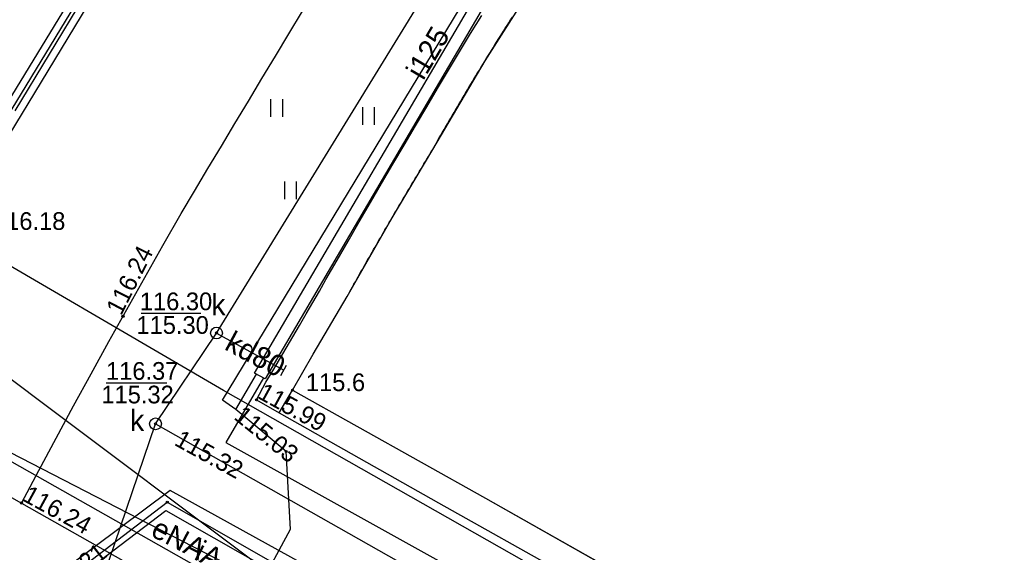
# Model space of a CAD drawing. Extents: x 6434771 to 6436222, y 5663454 to 5664782.
# Drawn here: x 6435412.81 to 6435454.17, y 5664127.94 to 5664150.52 of the extents above; entities that cross this region are included whole.
import ezdxf

# ---------------------------------------------------------------- set-up
doc = ezdxf.new("R2010")
doc.units = 0
for name, color, linetype in [('Warstwa 1', 7, 'Continuous'), ('Warstwa 11', 7, 'Continuous'), ('Warstwa 12', 7, 'Continuous'), ('Warstwa 13', 7, 'Continuous'), ('Warstwa 14', 7, 'Continuous'), ('Warstwa 20', 7, 'Continuous'), ('Warstwa 25', 7, 'Continuous'), ('Warstwa 4', 7, 'Continuous'), ('Warstwa 5', 7, 'Continuous'), ('Warstwa 6', 7, 'Continuous'), ('Warstwa 7', 7, 'Continuous'), ('Warstwa 8', 7, 'Continuous'), ('Warstwa 9', 7, 'Continuous')]:
    doc.layers.add(name, color=color, linetype=linetype)

msp = doc.modelspace()

# ---------------------------------------------------------------- linework, layer by layer
at = {"layer": 'Warstwa 1'}
for p, q in [((6435432.538, 5664148.774), (6435434.679, 5664152.138)), ((6435430.323, 5664145.02), (6435432.538, 5664148.774)), ((6435428.557, 5664142.052), (6435430.323, 5664145.02)), ((6435426.687, 5664138.784), (6435428.557, 5664142.052)), ((6435425.248, 5664136.351), (6435426.687, 5664138.784)), ((6435424.379, 5664134.822), (6435425.248, 5664136.351)), ((6435424.379, 5664134.822), (6435432.555, 5664130.243)), ((6435432.555, 5664130.243), (6435441.335, 5664125.287))]:
    msp.add_line(p, q, dxfattribs=at)
at = {"layer": 'Warstwa 11'}
for points in [[(6435430.323, 5664145.02), (6435430.391, 5664145.141), (6435430.46, 5664145.263), (6435430.529, 5664145.383), (6435430.598, 5664145.504), (6435430.667, 5664145.624), (6435430.736, 5664145.745), (6435430.806, 5664145.866), (6435430.875, 5664145.986), (6435430.946, 5664146.107), (6435431.015, 5664146.227), (6435431.086, 5664146.347), (6435431.155, 5664146.467), (6435431.226, 5664146.587), (6435431.296, 5664146.707), (6435431.367, 5664146.827), (6435431.437, 5664146.947), (6435431.508, 5664147.066), (6435431.579, 5664147.186), (6435431.65, 5664147.305), (6435431.722, 5664147.426), (6435431.793, 5664147.545), (6435431.865, 5664147.664), (6435431.936, 5664147.783), (6435432.008, 5664147.902), (6435432.08, 5664148.021), (6435432.151, 5664148.14), (6435432.224, 5664148.259), (6435432.296, 5664148.379), (6435432.369, 5664148.497), (6435432.441, 5664148.616), (6435432.514, 5664148.734), (6435432.586, 5664148.853), (6435432.659, 5664148.971), (6435432.733, 5664149.089), (6435432.805, 5664149.208), (6435432.879, 5664149.327), (6435432.952, 5664149.445), (6435433.027, 5664149.563), (6435433.1, 5664149.68), (6435433.173, 5664149.798), (6435433.248, 5664149.916), (6435433.322, 5664150.033), (6435433.396, 5664150.151), (6435433.47, 5664150.269), (6435433.545, 5664150.387), (6435433.62, 5664150.504), (6435433.694, 5664150.621)], [(6435426.687, 5664138.784), (6435426.745, 5664138.889), (6435426.805, 5664138.994), (6435426.864, 5664139.099), (6435426.922, 5664139.203), (6435426.981, 5664139.308), (6435427.041, 5664139.413), (6435427.1, 5664139.518), (6435427.159, 5664139.622), (6435427.219, 5664139.728), (6435427.278, 5664139.832), (6435427.337, 5664139.936), (6435427.397, 5664140.041), (6435427.457, 5664140.146), (6435427.516, 5664140.25), (6435427.576, 5664140.354), (6435427.635, 5664140.459), (6435427.696, 5664140.564), (6435427.755, 5664140.668), (6435427.815, 5664140.772), (6435427.875, 5664140.877), (6435427.935, 5664140.981), (6435427.995, 5664141.085), (6435428.055, 5664141.19), (6435428.116, 5664141.293), (6435428.176, 5664141.397), (6435428.236, 5664141.501), (6435428.296, 5664141.606), (6435428.358, 5664141.71), (6435428.418, 5664141.813), (6435428.478, 5664141.917), (6435428.538, 5664142.022), (6435428.6, 5664142.125), (6435428.66, 5664142.229), (6435428.721, 5664142.333), (6435428.782, 5664142.437), (6435428.843, 5664142.54), (6435428.904, 5664142.644), (6435428.965, 5664142.748), (6435429.026, 5664142.852), (6435429.087, 5664142.955), (6435429.148, 5664143.058), (6435429.209, 5664143.163), (6435429.27, 5664143.266), (6435429.333, 5664143.369), (6435429.394, 5664143.472), (6435429.455, 5664143.576), (6435429.516, 5664143.68), (6435429.579, 5664143.783), (6435429.64, 5664143.887), (6435429.702, 5664143.99), (6435429.763, 5664144.093), (6435429.826, 5664144.196), (6435429.887, 5664144.3), (6435429.949, 5664144.402), (6435430.011, 5664144.505), (6435430.074, 5664144.608), (6435430.136, 5664144.712), (6435430.198, 5664144.815), (6435430.26, 5664144.917), (6435430.323, 5664145.02)], [(6435424.379, 5664134.822), (6435425.248, 5664136.351), (6435426.687, 5664138.784)], [(6435424.379, 5664134.822), (6435432.555, 5664130.243), (6435441.335, 5664125.287), (6435449.034, 5664120.974), (6435456.345, 5664116.905), (6435462.991, 5664113.165), (6435470.183, 5664109.158), (6435477.176, 5664105.243), (6435484.606, 5664101.064), (6435491.5, 5664097.18), (6435500.291, 5664092.224), (6435507.89, 5664088.002), (6435515.369, 5664083.682), (6435522.343, 5664079.818), (6435525.422, 5664078.121)]]:
    msp.add_lwpolyline(points, dxfattribs=at)
at = {"layer": 'Warstwa 12'}
for points in [[(6435449.062, 5664192.006), (6435446.505, 5664189.847), (6435434.719, 5664177.819), (6435430.934, 5664173.304), (6435423.928, 5664164.598), (6435416.614, 5664153.526), (6435409.972, 5664142.626), (6435402.254, 5664128.699), (6435394.698, 5664115.819)], [(6435421.969, 5664134.001), (6435421.414, 5664134.397), (6435432.373, 5664152.496), (6435438.986, 5664161.806), (6435439.403, 5664161.571), (6435439.017, 5664161.056)], [(6435405.499, 5664135.73), (6435410.908, 5664144.715), (6435415.35, 5664152.01)], [(6435478.35, 5664095.7), (6435477.58, 5664094.78), (6435457.22, 5664105.95), (6435445.19, 5664112.38), (6435431.09, 5664120.76), (6435421.98, 5664127.25), (6435405.57, 5664135.69), (6435409.44, 5664142.14), (6435410.09, 5664141.9), (6435416, 5664151.63)], [(6435478.35, 5664095.7), (6435477.58, 5664094.78), (6435457.22, 5664105.95), (6435445.19, 5664112.38), (6435431.09, 5664120.76), (6435421.98, 5664127.25), (6435405.57, 5664135.69), (6435409.44, 5664142.14), (6435410.09, 5664141.9), (6435416, 5664151.63)], [(6435399.358, 5664149.784), (6435405.585, 5664140.419), (6435430.938, 5664121.422)], [(6435471.063, 5664105.991), (6435467.09, 5664108.905), (6435421.449, 5664134.807), (6435409.393, 5664141.833), (6435398.205, 5664147.048)], [(6435405.499, 5664135.73), (6435421.6, 5664126.625)], [(6435423.145, 5664135.337), (6435421.552, 5664132.606), (6435436.304, 5664124.407), (6435447.123, 5664118.397), (6435460.564, 5664110.934), (6435470.68, 5664105.309)], [(6435421.969, 5664134.001), (6435422.847, 5664135.5)], [(6435507.295, 5664079.249), (6435505.124, 5664075.095), (6435479.02, 5664089.831), (6435469.802, 5664094.992), (6435459.42, 5664101.508), (6435443.831, 5664110.796), (6435421.608, 5664123.965), (6435424.298, 5664128.932), (6435424.108, 5664132.225), (6435421.969, 5664134.001)], [(6435470.773, 5664107.501), (6435468.368, 5664102.96), (6435467.446, 5664102.791), (6435462.173, 5664105.884), (6435456.498, 5664108.833), (6435442.193, 5664117.606), (6435424.85, 5664127.456), (6435419.187, 5664130.564), (6435405.352, 5664120.251), (6435400.029, 5664122.838), (6435399.89, 5664122.91), (6435399.58, 5664123.14)]]:
    msp.add_lwpolyline(points, dxfattribs=at)
at = {"layer": 'Warstwa 13'}
msp.add_circle((6435424.379, 5664134.822), 0.045, dxfattribs=at)
at = {"layer": 'Warstwa 14'}
for p, q in [((6435417.963, 5664138.081), (6435420.498, 5664138.081)), ((6435416.481, 5664135.135), (6435419.056, 5664135.135))]:
    msp.add_line(p, q, dxfattribs=at)
for centre in [(6435421.158, 5664137.241), (6435418.572, 5664133.392), (6435418.572, 5664133.392), (6435424.108, 5664132.225), (6435419.072, 5664130.076)]:
    msp.add_circle(centre, 0.045, dxfattribs=at)
at = {"layer": 'Warstwa 20'}
msp.add_line((6435423.889, 5664135.447), (6435424.129, 5664135.885), dxfattribs=at)
at = {"layer": 'Warstwa 25'}
for centre in [(6435417.196, 5664137.948), (6435422.854, 5664134.41), (6435412.891, 5664130.04)]:
    msp.add_circle(centre, 0.045, dxfattribs=at)
at = {"layer": 'Warstwa 4'}
for centre in [(6435421.158, 5664137.241), (6435418.572, 5664133.392)]:
    msp.add_circle(centre, 0.25, dxfattribs=at)
at = {"layer": 'Warstwa 5'}
for p, q in [((6435412.631, 5664146.654), (6435415.764, 5664151.836)), ((6435424.228, 5664149.918), (6435424.803, 5664150.868)), ((6435431.927, 5664149.929), (6435432.405, 5664150.698)), ((6435423.653, 5664148.968), (6435424.228, 5664149.918)), ((6435431.454, 5664149.157), (6435431.927, 5664149.929)), ((6435423.08, 5664148.017), (6435423.653, 5664148.968)), ((6435430.985, 5664148.382), (6435431.454, 5664149.157)), ((6435430.522, 5664147.604), (6435430.985, 5664148.382)), ((6435422.508, 5664147.066), (6435423.08, 5664148.017)), ((6435430.064, 5664146.823), (6435430.522, 5664147.604)), ((6435423.464, 5664146.396), (6435423.464, 5664147.146)), ((6435423.964, 5664146.396), (6435423.964, 5664147.146)), ((6435421.936, 5664146.114), (6435422.508, 5664147.066)), ((6435427.352, 5664146.053), (6435427.352, 5664146.803)), ((6435427.852, 5664146.053), (6435427.852, 5664146.803)), ((6435429.585, 5664146.013), (6435430.064, 5664146.823)), ((6435421.365, 5664145.161), (6435421.936, 5664146.114)), ((6435429.107, 5664145.202), (6435429.585, 5664146.013)), ((6435420.796, 5664144.208), (6435421.365, 5664145.161)), ((6435428.63, 5664144.39), (6435429.107, 5664145.202)), ((6435428.155, 5664143.578), (6435428.63, 5664144.39)), ((6435420.227, 5664143.254), (6435420.796, 5664144.208)), ((6435424.053, 5664142.906), (6435424.053, 5664143.656)), ((6435424.553, 5664142.906), (6435424.553, 5664143.656)), ((6435427.681, 5664142.765), (6435428.155, 5664143.578)), ((6435419.659, 5664142.299), (6435420.227, 5664143.254)), ((6435427.207, 5664141.951), (6435427.681, 5664142.765)), ((6435418.887, 5664140.948), (6435419.659, 5664142.299)), ((6435426.736, 5664141.136), (6435427.207, 5664141.951)), ((6435418.12, 5664139.594), (6435418.887, 5664140.948)), ((6435426.265, 5664140.321), (6435426.736, 5664141.136)), ((6435425.795, 5664139.505), (6435426.265, 5664140.321)), ((6435417.358, 5664138.238), (6435418.12, 5664139.594)), ((6435425.519, 5664139.018), (6435425.795, 5664139.505)), ((6435425.241, 5664138.533), (6435425.519, 5664139.018)), ((6435424.961, 5664138.048), (6435425.241, 5664138.533)), ((6435416.601, 5664136.878), (6435417.358, 5664138.238)), ((6435424.68, 5664137.563), (6435424.961, 5664138.048)), ((6435424.397, 5664137.08), (6435424.68, 5664137.563)), ((6435415.849, 5664135.516), (6435416.601, 5664136.878)), ((6435424.113, 5664136.597), (6435424.397, 5664137.08)), ((6435423.828, 5664136.116), (6435424.113, 5664136.597)), ((6435423.541, 5664135.635), (6435423.828, 5664136.116)), ((6435423.253, 5664135.155), (6435423.541, 5664135.635)), ((6435415.102, 5664134.151), (6435415.849, 5664135.516)), ((6435422.854, 5664134.41), (6435423.253, 5664135.155)), ((6435422.854, 5664134.41), (6435423.815, 5664133.866)), ((6435414.36, 5664132.783), (6435415.102, 5664134.151)), ((6435423.815, 5664133.866), (6435430.562, 5664130.047)), ((6435413.623, 5664131.413), (6435414.36, 5664132.783)), ((6435412.891, 5664130.04), (6435413.623, 5664131.413)), ((6435412.891, 5664130.04), (6435438.538, 5664115.56)), ((6435430.562, 5664130.047), (6435437.963, 5664125.907))]:
    msp.add_line(p, q, dxfattribs=at)
at = {"layer": 'Warstwa 6'}
for centre in [(6435421.158, 5664137.241), (6435418.572, 5664133.392)]:
    msp.add_circle(centre, 0.045, dxfattribs=at)
at = {"layer": 'Warstwa 7'}
for points in [[(6435409.962, 5664108.13), (6435418.572, 5664133.392), (6435421.158, 5664137.241), (6435444.212, 5664174.744), (6435468.996, 5664191.765)], [(6435421.158, 5664137.241), (6435424.009, 5664135.666)], [(6435418.572, 5664133.392), (6435455.105, 5664112.71), (6435459.628, 5664107.175), (6435436.721, 5664062.82)], [(6435364.914, 5664014.555), (6435357.033, 5664043.581), (6435350.263, 5664057.673), (6435362.566, 5664080.216), (6435376.437, 5664104.279), (6435385.959, 5664105.164), (6435404.244, 5664118.774), (6435419.072, 5664130.076), (6435424.534, 5664126.949), (6435442.088, 5664117.237), (6435456.234, 5664108.526), (6435461.909, 5664105.538), (6435468.455, 5664101.919), (6435471.349, 5664107.174)], [(6435360.08, 5664074.1), (6435375.27, 5664100.25), (6435381.179, 5664097.464), (6435385.499, 5664104.38), (6435404.392, 5664118.612), (6435419.007, 5664129.726), (6435424.192, 5664126.774), (6435441.773, 5664116.841), (6435456.161, 5664108.277), (6435461.837, 5664105.409), (6435468.412, 5664101.629), (6435471.518, 5664107.072)]]:
    msp.add_lwpolyline(points, dxfattribs=at)
at = {"layer": 'Warstwa 8'}
msp.add_lwpolyline([(6435438.888, 5664161.138), (6435439.344, 5664160.852), (6435433.272, 5664152.435), (6435423.225, 5664135.296), (6435422.768, 5664135.541), (6435432.835, 5664152.69)], close=True, dxfattribs=at)
at = {"layer": 'Warstwa 9'}
for p, q in [((6435412.631, 5664146.654), (6435415.764, 5664151.836)), ((6435424.228, 5664149.918), (6435424.803, 5664150.868)), ((6435431.927, 5664149.929), (6435432.405, 5664150.698)), ((6435433.545, 5664150.387), (6435433.62, 5664150.504)), ((6435433.62, 5664150.504), (6435433.694, 5664150.621)), ((6435433.248, 5664149.916), (6435433.322, 5664150.033)), ((6435433.322, 5664150.033), (6435433.396, 5664150.151)), ((6435433.396, 5664150.151), (6435433.47, 5664150.269)), ((6435433.47, 5664150.269), (6435433.545, 5664150.387)), ((6435423.653, 5664148.968), (6435424.228, 5664149.918)), ((6435431.454, 5664149.157), (6435431.927, 5664149.929)), ((6435433.027, 5664149.563), (6435433.1, 5664149.68)), ((6435433.1, 5664149.68), (6435433.173, 5664149.798)), ((6435433.173, 5664149.798), (6435433.248, 5664149.916)), ((6435432.733, 5664149.089), (6435432.805, 5664149.208)), ((6435432.805, 5664149.208), (6435432.879, 5664149.327)), ((6435432.879, 5664149.327), (6435432.952, 5664149.445)), ((6435432.952, 5664149.445), (6435433.027, 5664149.563)), ((6435423.08, 5664148.017), (6435423.653, 5664148.968)), ((6435430.985, 5664148.382), (6435431.454, 5664149.157)), ((6435432.514, 5664148.734), (6435432.586, 5664148.853)), ((6435432.586, 5664148.853), (6435432.659, 5664148.971)), ((6435432.659, 5664148.971), (6435432.733, 5664149.089)), ((6435430.522, 5664147.604), (6435430.985, 5664148.382)), ((6435432.224, 5664148.259), (6435432.296, 5664148.379)), ((6435432.296, 5664148.379), (6435432.369, 5664148.497)), ((6435432.369, 5664148.497), (6435432.441, 5664148.616)), ((6435432.441, 5664148.616), (6435432.514, 5664148.734)), ((6435422.508, 5664147.066), (6435423.08, 5664148.017)), ((6435432.008, 5664147.902), (6435432.08, 5664148.021)), ((6435432.08, 5664148.021), (6435432.151, 5664148.14)), ((6435432.151, 5664148.14), (6435432.224, 5664148.259)), ((6435430.064, 5664146.823), (6435430.522, 5664147.604)), ((6435431.793, 5664147.545), (6435431.865, 5664147.664)), ((6435431.865, 5664147.664), (6435431.936, 5664147.783)), ((6435431.936, 5664147.783), (6435432.008, 5664147.902)), ((6435431.508, 5664147.066), (6435431.579, 5664147.186)), ((6435431.579, 5664147.186), (6435431.65, 5664147.305)), ((6435431.65, 5664147.305), (6435431.722, 5664147.426)), ((6435431.722, 5664147.426), (6435431.793, 5664147.545)), ((6435421.936, 5664146.114), (6435422.508, 5664147.066)), ((6435429.585, 5664146.013), (6435430.064, 5664146.823)), ((6435431.296, 5664146.707), (6435431.367, 5664146.827)), ((6435431.367, 5664146.827), (6435431.437, 5664146.947)), ((6435431.437, 5664146.947), (6435431.508, 5664147.066)), ((6435431.015, 5664146.227), (6435431.086, 5664146.347)), ((6435431.086, 5664146.347), (6435431.155, 5664146.467)), ((6435431.155, 5664146.467), (6435431.226, 5664146.587)), ((6435431.226, 5664146.587), (6435431.296, 5664146.707)), ((6435421.365, 5664145.161), (6435421.936, 5664146.114)), ((6435429.107, 5664145.202), (6435429.585, 5664146.013)), ((6435430.806, 5664145.866), (6435430.875, 5664145.986)), ((6435430.875, 5664145.986), (6435430.946, 5664146.107)), ((6435430.946, 5664146.107), (6435431.015, 5664146.227)), ((6435430.529, 5664145.383), (6435430.598, 5664145.504)), ((6435430.598, 5664145.504), (6435430.667, 5664145.624)), ((6435430.667, 5664145.624), (6435430.736, 5664145.745)), ((6435430.736, 5664145.745), (6435430.806, 5664145.866)), ((6435420.796, 5664144.208), (6435421.365, 5664145.161)), ((6435428.63, 5664144.39), (6435429.107, 5664145.202)), ((6435430.323, 5664145.02), (6435430.391, 5664145.141)), ((6435430.391, 5664145.141), (6435430.46, 5664145.263)), ((6435430.46, 5664145.263), (6435430.529, 5664145.383)), ((6435430.074, 5664144.608), (6435430.136, 5664144.712)), ((6435430.136, 5664144.712), (6435430.198, 5664144.815)), ((6435430.198, 5664144.815), (6435430.26, 5664144.917)), ((6435430.26, 5664144.917), (6435430.323, 5664145.02)), ((6435428.155, 5664143.578), (6435428.63, 5664144.39)), ((6435429.826, 5664144.196), (6435429.887, 5664144.3)), ((6435429.887, 5664144.3), (6435429.949, 5664144.402)), ((6435429.949, 5664144.402), (6435430.011, 5664144.505)), ((6435430.011, 5664144.505), (6435430.074, 5664144.608)), ((6435420.227, 5664143.254), (6435420.796, 5664144.208)), ((6435429.579, 5664143.783), (6435429.64, 5664143.887)), ((6435429.64, 5664143.887), (6435429.702, 5664143.99)), ((6435429.702, 5664143.99), (6435429.763, 5664144.093)), ((6435429.763, 5664144.093), (6435429.826, 5664144.196)), ((6435427.681, 5664142.765), (6435428.155, 5664143.578)), ((6435429.333, 5664143.369), (6435429.394, 5664143.472)), ((6435429.394, 5664143.472), (6435429.455, 5664143.576)), ((6435429.455, 5664143.576), (6435429.516, 5664143.68)), ((6435429.516, 5664143.68), (6435429.579, 5664143.783)), ((6435419.659, 5664142.299), (6435420.227, 5664143.254)), ((6435429.087, 5664142.955), (6435429.148, 5664143.058)), ((6435429.148, 5664143.058), (6435429.209, 5664143.163)), ((6435429.209, 5664143.163), (6435429.27, 5664143.266)), ((6435429.27, 5664143.266), (6435429.333, 5664143.369)), ((6435427.207, 5664141.951), (6435427.681, 5664142.765)), ((6435428.843, 5664142.54), (6435428.904, 5664142.644)), ((6435428.904, 5664142.644), (6435428.965, 5664142.748)), ((6435428.965, 5664142.748), (6435429.026, 5664142.852)), ((6435429.026, 5664142.852), (6435429.087, 5664142.955)), ((6435418.887, 5664140.948), (6435419.659, 5664142.299)), ((6435428.6, 5664142.125), (6435428.66, 5664142.229)), ((6435428.66, 5664142.229), (6435428.721, 5664142.333)), ((6435428.721, 5664142.333), (6435428.782, 5664142.437)), ((6435428.782, 5664142.437), (6435428.843, 5664142.54)), ((6435426.736, 5664141.136), (6435427.207, 5664141.951)), ((6435428.358, 5664141.71), (6435428.418, 5664141.813)), ((6435428.418, 5664141.813), (6435428.478, 5664141.917)), ((6435428.478, 5664141.917), (6435428.538, 5664142.022)), ((6435428.538, 5664142.022), (6435428.6, 5664142.125)), ((6435428.116, 5664141.293), (6435428.176, 5664141.397)), ((6435428.176, 5664141.397), (6435428.236, 5664141.501)), ((6435428.236, 5664141.501), (6435428.296, 5664141.606)), ((6435428.296, 5664141.606), (6435428.358, 5664141.71)), ((6435418.12, 5664139.594), (6435418.887, 5664140.948)), ((6435426.265, 5664140.321), (6435426.736, 5664141.136)), ((6435427.875, 5664140.877), (6435427.935, 5664140.981)), ((6435427.935, 5664140.981), (6435427.995, 5664141.085)), ((6435427.995, 5664141.085), (6435428.055, 5664141.19)), ((6435428.055, 5664141.19), (6435428.116, 5664141.293)), ((6435427.635, 5664140.459), (6435427.696, 5664140.564)), ((6435427.696, 5664140.564), (6435427.755, 5664140.668)), ((6435427.755, 5664140.668), (6435427.815, 5664140.772)), ((6435427.815, 5664140.772), (6435427.875, 5664140.877)), ((6435425.795, 5664139.505), (6435426.265, 5664140.321)), ((6435427.397, 5664140.041), (6435427.457, 5664140.146)), ((6435427.457, 5664140.146), (6435427.516, 5664140.25)), ((6435427.516, 5664140.25), (6435427.576, 5664140.354)), ((6435427.576, 5664140.354), (6435427.635, 5664140.459)), ((6435427.159, 5664139.622), (6435427.219, 5664139.728)), ((6435427.219, 5664139.728), (6435427.278, 5664139.832)), ((6435427.278, 5664139.832), (6435427.337, 5664139.936)), ((6435427.337, 5664139.936), (6435427.397, 5664140.041)), ((6435417.358, 5664138.238), (6435418.12, 5664139.594)), ((6435425.519, 5664139.018), (6435425.795, 5664139.505)), ((6435426.922, 5664139.203), (6435426.981, 5664139.308)), ((6435426.981, 5664139.308), (6435427.041, 5664139.413)), ((6435427.041, 5664139.413), (6435427.1, 5664139.518)), ((6435427.1, 5664139.518), (6435427.159, 5664139.622)), ((6435425.241, 5664138.533), (6435425.519, 5664139.018)), ((6435426.687, 5664138.784), (6435426.745, 5664138.889)), ((6435426.745, 5664138.889), (6435426.805, 5664138.994)), ((6435426.805, 5664138.994), (6435426.864, 5664139.099)), ((6435426.864, 5664139.099), (6435426.922, 5664139.203)), ((6435424.961, 5664138.048), (6435425.241, 5664138.533)), ((6435425.248, 5664136.351), (6435426.687, 5664138.784)), ((6435416.601, 5664136.878), (6435417.358, 5664138.238)), ((6435424.68, 5664137.563), (6435424.961, 5664138.048)), ((6435424.397, 5664137.08), (6435424.68, 5664137.563)), ((6435415.849, 5664135.516), (6435416.601, 5664136.878)), ((6435424.113, 5664136.597), (6435424.397, 5664137.08)), ((6435423.828, 5664136.116), (6435424.113, 5664136.597)), ((6435423.541, 5664135.635), (6435423.828, 5664136.116)), ((6435424.379, 5664134.822), (6435425.248, 5664136.351)), ((6435423.253, 5664135.155), (6435423.541, 5664135.635)), ((6435415.102, 5664134.151), (6435415.849, 5664135.516)), ((6435422.854, 5664134.41), (6435423.253, 5664135.155)), ((6435423.815, 5664133.866), (6435424.379, 5664134.822)), ((6435423.815, 5664133.866), (6435424.379, 5664134.822)), ((6435424.379, 5664134.822), (6435432.555, 5664130.243)), ((6435405.252, 5664134.353), (6435412.891, 5664130.04)), ((6435405.252, 5664134.353), (6435412.891, 5664130.04)), ((6435422.854, 5664134.41), (6435423.815, 5664133.866)), ((6435414.36, 5664132.783), (6435415.102, 5664134.151)), ((6435423.815, 5664133.866), (6435430.562, 5664130.047)), ((6435413.623, 5664131.413), (6435414.36, 5664132.783)), ((6435412.891, 5664130.04), (6435413.623, 5664131.413)), ((6435432.555, 5664130.243), (6435441.335, 5664125.287)), ((6435412.891, 5664130.04), (6435438.538, 5664115.56)), ((6435430.562, 5664130.047), (6435437.963, 5664125.907))]:
    msp.add_line(p, q, dxfattribs=at)

# ---------------------------------------------------------------- texts
at = {"layer": 'Warstwa 13'}
for s, rotation, p in [('i125', 59.4959, (6435429.921, 5664147.908)), ('eNA', 332.7796, (6435418.317, 5664128.668)), ('iA', 332.7796, (6435420.159, 5664127.681))]:
    msp.add_text(s, height=0.9, rotation=rotation, dxfattribs=at).set_placement(p)
msp.add_text('115.6', height=0.75, dxfattribs=at).set_placement((6435424.944, 5664134.78))
at = {"layer": 'Warstwa 14'}
for s, p in [('115.30', (6435417.763, 5664137.206)), ('115.32', (6435416.278, 5664134.26))]:
    msp.add_text(s, height=0.75, dxfattribs=at).set_placement(p)
for s, rotation, p in [('115.03', 320.9881, (6435421.853, 5664133.625)), ('115.32', 331.1753, (6435419.324, 5664132.516)), ('115.21', 38.0043, (6435414.157, 5664125.913))]:
    msp.add_text(s, height=0.75, rotation=rotation, dxfattribs=at).set_placement(p)
at = {"layer": 'Warstwa 25'}
for s, rotation, p in [('116.24', 63.1858, (6435417.115, 5664137.947)), ('115.99', 331.1753, (6435422.852, 5664134.51)), ('116.24', 331.2441, (6435412.894, 5664130.163))]:
    msp.add_text(s, height=0.75, rotation=rotation, dxfattribs=at).set_placement(p)
at = {"layer": 'Warstwa 5'}
for p in [(6435420.938, 5664137.995), (6435417.492, 5664133.088)]:
    msp.add_text('k', height=0.9, dxfattribs=at).set_placement(p)
at = {"layer": 'Warstwa 6'}
for s, p in [('116.18', (6435411.685, 5664141.609)), ('116.30', (6435417.908, 5664138.206)), ('116.37', (6435416.474, 5664135.26))]:
    msp.add_text(s, height=0.75, dxfattribs=at).set_placement(p)
at = {"layer": 'Warstwa 7'}
msp.add_text('kd80', height=0.9, rotation=331.7827, dxfattribs=at).set_placement((6435421.449, 5664136.569))

doc.saveas('drawing.dxf')
